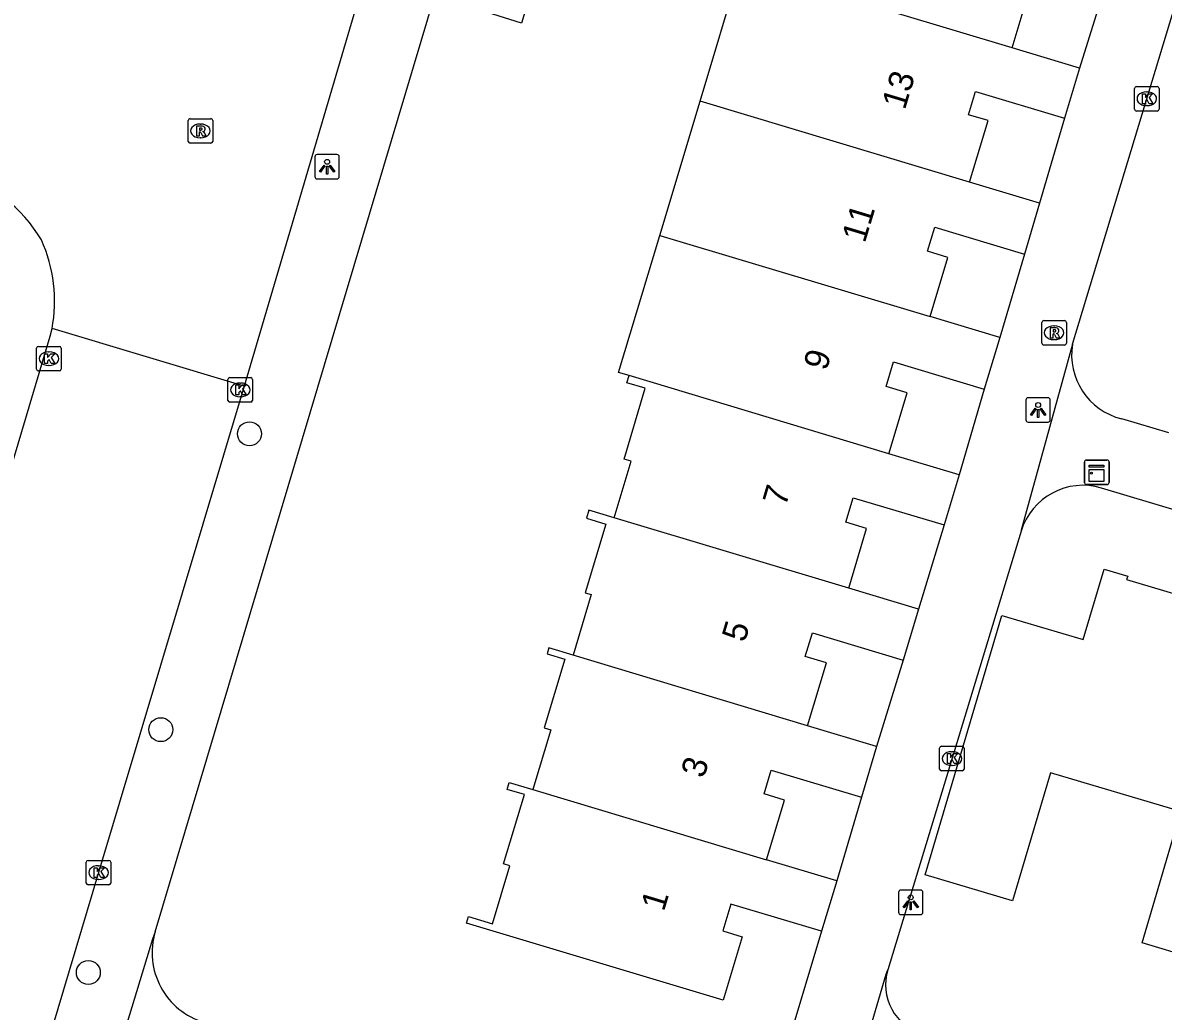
# Model space of a CAD drawing. Extents: x 162186 to 163152, y 385513 to 386513.
# Drawn here: x 162610.18 to 162656.71, y 386258.57 to 386298.89 of the extents above; entities that cross this region are included whole.
import ezdxf

# ---------------------------------------------------------------- set-up
doc = ezdxf.new("R2010")
doc.units = 0
for name, color, linetype in [('IMGEO_Boom', 7, 'Continuous'), ('IMGEO_Kast', 7, 'Continuous'), ('IMGEO_Kolk', 7, 'Continuous'), ('IMGEO_Lichtpunt', 7, 'Continuous'), ('IMGEO_Pand', 7, 'Continuous'), ('IMGEO_Pand_nummerreeks', 7, 'Continuous'), ('IMGEO_Rijbaan_lokaal_gesloten', 7, 'Continuous'), ('IMGEO_Rijbaan_lokaal_open', 7, 'Continuous'), ('IMGEO_Rioolput', 7, 'Continuous'), ('IMGEO_Voetpad_open', 7, 'Continuous')]:
    doc.layers.add(name, color=color, linetype=linetype)

msp = doc.modelspace()

# ---------------------------------------------------------------- linework, layer by layer
at = {"layer": 'IMGEO_Boom'}
for centre in [(162619.423, 386282.125), (162615.806, 386270.053), (162612.849, 386260.146)]:
    msp.add_circle(centre, 0.489, dxfattribs=at)
at = {"layer": 'IMGEO_Kast'}
for p, q in [((162653.5, 386280.127), (162653.5, 386280.968)), ((162653.5, 386280.968), (162653.5, 386280.127)), ((162653.575, 386281.052), (162654.416, 386281.052)), ((162654.416, 386281.052), (162653.575, 386281.052)), ((162654.5, 386280.977), (162654.5, 386280.136)), ((162654.5, 386280.136), (162654.5, 386280.977)), ((162654.425, 386280.052), (162653.584, 386280.052)), ((162653.584, 386280.052), (162654.425, 386280.052))]:
    msp.add_line(p, q, dxfattribs=at)
for points in [[(162653.695, 386280.842), (162654.295, 386280.842), (162654.295, 386280.757), (162653.695, 386280.757), (162653.695, 386280.842)], [(162653.695, 386280.667), (162654.295, 386280.667), (162654.295, 386280.178), (162653.695, 386280.178), (162653.695, 386280.667)]]:
    msp.add_lwpolyline(points, dxfattribs=at)
msp.add_circle((162653.779, 386280.516), 0.0377, dxfattribs=at)
for centre, start, end in [((162653.578, 386280.974), 92.4484, 184.2845), ((162653.578, 386280.974), 92.4484, 184.2845), ((162654.422, 386280.974), 2.4484, 94.2845), ((162654.422, 386280.974), 2.4484, 94.2845), ((162653.578, 386280.13), 182.4484, 274.2845), ((162653.578, 386280.13), 182.4484, 274.2845), ((162654.422, 386280.13), 272.4484, 4.2845), ((162654.422, 386280.13), 272.4484, 4.2845)]:
    msp.add_arc(centre, 0.0779, start, end, dxfattribs=at)
at = {"layer": 'IMGEO_Kolk'}
for p, q in [((162655.542, 386295.365), (162655.542, 386296.217)), ((162655.617, 386296.291), (162656.469, 386296.291)), ((162656.543, 386296.217), (162656.543, 386295.365)), ((162656.03, 386296.071), (162656.055, 386296.071)), ((162656.469, 386295.291), (162655.617, 386295.291)), ((162656.053, 386295.511), (162656.028, 386295.511)), ((162610.74, 386284.762), (162610.74, 386285.614)), ((162610.815, 386285.688), (162611.667, 386285.688)), ((162611.228, 386285.468), (162611.253, 386285.468)), ((162611.741, 386285.614), (162611.741, 386284.762)), ((162611.667, 386284.688), (162610.815, 386284.688)), ((162611.251, 386284.908), (162611.226, 386284.908)), ((162618.547, 386283.489), (162618.547, 386284.341)), ((162618.622, 386284.415), (162619.474, 386284.415)), ((162619.035, 386284.195), (162619.06, 386284.195)), ((162619.548, 386284.341), (162619.548, 386283.489)), ((162619.058, 386283.635), (162619.033, 386283.635)), ((162619.474, 386283.415), (162618.622, 386283.415)), ((162647.587, 386268.448), (162647.587, 386269.3)), ((162647.662, 386269.374), (162648.514, 386269.374)), ((162648.075, 386269.154), (162648.1, 386269.154)), ((162648.588, 386269.3), (162648.588, 386268.448)), ((162648.514, 386268.374), (162647.662, 386268.374)), ((162648.098, 386268.594), (162648.073, 386268.594)), ((162612.764, 386263.795), (162612.764, 386264.647)), ((162612.839, 386264.721), (162613.691, 386264.721)), ((162613.252, 386264.501), (162613.277, 386264.501)), ((162613.765, 386264.647), (162613.765, 386263.795)), ((162613.691, 386263.721), (162612.839, 386263.721)), ((162613.275, 386263.941), (162613.25, 386263.941))]:
    msp.add_line(p, q, dxfattribs=at)
for points in [[(162655.542, 386295.365), (162655.542, 386296.217)], [(162655.617, 386296.291), (162656.469, 386296.291)], [(162656.543, 386296.217), (162656.543, 386295.365)], [(162655.863, 386295.991), (162655.986, 386295.991), (162655.986, 386295.84), (162656.116, 386295.991), (162656.28, 386295.991), (162656.134, 386295.84), (162656.287, 386295.591), (162656.135, 386295.591), (162656.05, 386295.755), (162655.986, 386295.688), (162655.986, 386295.591), (162655.863, 386295.591), (162655.863, 386295.991)], [(162656.469, 386295.291), (162655.617, 386295.291)], [(162610.74, 386284.762), (162610.74, 386285.614)], [(162610.815, 386285.688), (162611.667, 386285.688)], [(162611.741, 386285.614), (162611.741, 386284.762)], [(162611.061, 386285.388), (162611.184, 386285.388), (162611.184, 386285.237), (162611.314, 386285.388), (162611.478, 386285.388), (162611.332, 386285.237), (162611.485, 386284.988), (162611.333, 386284.988), (162611.248, 386285.152), (162611.184, 386285.085), (162611.184, 386284.988), (162611.061, 386284.988), (162611.061, 386285.388)], [(162611.667, 386284.688), (162610.815, 386284.688)], [(162618.547, 386283.489), (162618.547, 386284.341)], [(162618.622, 386284.415), (162619.474, 386284.415)], [(162618.868, 386284.115), (162618.991, 386284.115), (162618.991, 386283.964), (162619.121, 386284.115), (162619.285, 386284.115), (162619.139, 386283.964), (162619.292, 386283.715), (162619.14, 386283.715), (162619.055, 386283.879), (162618.991, 386283.812), (162618.991, 386283.715), (162618.868, 386283.715), (162618.868, 386284.115)], [(162619.548, 386284.341), (162619.548, 386283.489)], [(162619.474, 386283.415), (162618.622, 386283.415)], [(162647.587, 386268.448), (162647.587, 386269.3)], [(162647.662, 386269.374), (162648.514, 386269.374)], [(162648.588, 386269.3), (162648.588, 386268.448)], [(162647.908, 386269.074), (162648.031, 386269.074), (162648.031, 386268.923), (162648.161, 386269.074), (162648.325, 386269.074), (162648.179, 386268.923), (162648.332, 386268.674), (162648.18, 386268.674), (162648.095, 386268.838), (162648.031, 386268.771), (162648.031, 386268.674), (162647.908, 386268.674), (162647.908, 386269.074)], [(162648.514, 386268.374), (162647.662, 386268.374)], [(162612.764, 386263.795), (162612.764, 386264.647)], [(162612.839, 386264.721), (162613.691, 386264.721)], [(162613.765, 386264.647), (162613.765, 386263.795)], [(162613.085, 386264.421), (162613.208, 386264.421), (162613.208, 386264.27), (162613.338, 386264.421), (162613.502, 386264.421), (162613.356, 386264.27), (162613.509, 386264.021), (162613.357, 386264.021), (162613.272, 386264.185), (162613.208, 386264.118), (162613.208, 386264.021), (162613.085, 386264.021), (162613.085, 386264.421)], [(162613.691, 386263.721), (162612.839, 386263.721)]]:
    msp.add_lwpolyline(points, dxfattribs=at)
for centre, start, end in [((162655.619, 386296.215), 91.552, 178.448), ((162655.619, 386296.215), 91.552, 178.448), ((162656.467, 386296.215), 1.552, 88.448), ((162656.467, 386296.215), 1.552, 88.448), ((162655.619, 386295.367), 181.552, 268.448), ((162655.619, 386295.367), 181.552, 268.448), ((162656.467, 386295.367), 271.552, 358.448), ((162656.467, 386295.367), 271.552, 358.448), ((162610.817, 386285.612), 91.552, 178.448), ((162610.817, 386285.612), 91.552, 178.448), ((162611.665, 386285.612), 1.552, 88.448), ((162611.665, 386285.612), 1.552, 88.448), ((162610.817, 386284.764), 181.552, 268.448), ((162610.817, 386284.764), 181.552, 268.448), ((162611.665, 386284.764), 271.552, 358.448), ((162611.665, 386284.764), 271.552, 358.448), ((162618.624, 386284.339), 91.552, 178.448), ((162618.624, 386284.339), 91.552, 178.448), ((162619.472, 386284.339), 1.552, 88.448), ((162619.472, 386284.339), 1.552, 88.448), ((162618.624, 386283.491), 181.552, 268.448), ((162618.624, 386283.491), 181.552, 268.448), ((162619.472, 386283.491), 271.552, 358.448), ((162619.472, 386283.491), 271.552, 358.448), ((162647.664, 386269.298), 91.552, 178.448), ((162647.664, 386269.298), 91.552, 178.448), ((162648.512, 386269.298), 1.552, 88.448), ((162648.512, 386269.298), 1.552, 88.448), ((162647.664, 386268.45), 181.552, 268.448), ((162647.664, 386268.45), 181.552, 268.448), ((162648.512, 386268.45), 271.552, 358.448), ((162648.512, 386268.45), 271.552, 358.448), ((162612.841, 386264.645), 91.552, 178.448), ((162612.841, 386264.645), 91.552, 178.448), ((162613.689, 386264.645), 1.552, 88.448), ((162613.689, 386264.645), 1.552, 88.448), ((162612.841, 386263.797), 181.552, 268.448), ((162612.841, 386263.797), 181.552, 268.448), ((162613.689, 386263.797), 271.552, 358.448), ((162613.689, 386263.797), 271.552, 358.448)]:
    msp.add_arc(centre, 0.0765, start, end, dxfattribs=at)
for centre, major_axis, ratio, start_param, end_param in [((162656.029, 386295.791), (-0.387, 0.002), 0.722429, 4.712389, 7.853982), ((162656.054, 386295.791), (-0.39, 0.002), 0.717154, 1.570796, 4.712389), ((162611.227, 386285.188), (-0.387, 0.002), 0.722429, 4.712389, 7.853982), ((162611.252, 386285.188), (-0.39, 0.002), 0.717154, 1.570796, 4.712389), ((162619.034, 386283.915), (-0.387, 0.002), 0.722429, 4.712389, 7.853982), ((162619.059, 386283.915), (-0.39, 0.002), 0.717154, 1.570796, 4.712389), ((162648.074, 386268.874), (-0.387, 0.002), 0.722429, 4.712389, 7.853982), ((162648.099, 386268.874), (-0.39, 0.002), 0.717154, 1.570796, 4.712389), ((162613.251, 386264.221), (-0.387, 0.002), 0.722429, 4.712389, 7.853982), ((162613.276, 386264.221), (-0.39, 0.002), 0.717154, 1.570796, 4.712389)]:
    msp.add_ellipse(centre, major_axis=major_axis, ratio=ratio, start_param=start_param, end_param=end_param, dxfattribs=at)
at = {"layer": 'IMGEO_Lichtpunt'}
for p, q in [((162622.093, 386293.422), (162622.093, 386292.615)), ((162622.093, 386293.422), (162622.093, 386292.615)), ((162622.995, 386293.517), (162622.187, 386293.517)), ((162622.995, 386293.517), (162622.187, 386293.517)), ((162623.089, 386292.615), (162623.089, 386293.422)), ((162623.089, 386292.615), (162623.089, 386293.422)), ((162622.187, 386292.521), (162622.995, 386292.521)), ((162622.187, 386292.521), (162622.995, 386292.521)), ((162652.01, 386283.595), (162651.202, 386283.595)), ((162652.01, 386283.595), (162651.202, 386283.595)), ((162651.108, 386283.5), (162651.108, 386282.693)), ((162651.108, 386283.5), (162651.108, 386282.693)), ((162652.104, 386282.693), (162652.104, 386283.5)), ((162652.104, 386282.693), (162652.104, 386283.5)), ((162651.202, 386282.599), (162652.01, 386282.599)), ((162651.202, 386282.599), (162652.01, 386282.599)), ((162645.91, 386263.412), (162645.91, 386262.605)), ((162645.91, 386263.412), (162645.91, 386262.605)), ((162646.812, 386263.507), (162646.004, 386263.507)), ((162646.812, 386263.507), (162646.004, 386263.507)), ((162646.906, 386262.605), (162646.906, 386263.412)), ((162646.906, 386262.605), (162646.906, 386263.412)), ((162646.004, 386262.511), (162646.812, 386262.511)), ((162646.004, 386262.511), (162646.812, 386262.511))]:
    msp.add_line(p, q, dxfattribs=at)
for points in [[(162622.467, 386293.086), (162622.506, 386293.058), (162622.318, 386292.796), (162622.28, 386292.823), (162622.467, 386293.086)], [(162622.569, 386293.038), (162622.616, 386293.038), (162622.616, 386292.716), (162622.569, 386292.716), (162622.569, 386293.038)], [(162622.679, 386293.058), (162622.717, 386293.085), (162622.904, 386292.823), (162622.865, 386292.795), (162622.679, 386293.058)], [(162651.482, 386283.164), (162651.521, 386283.136), (162651.333, 386282.874), (162651.295, 386282.901), (162651.482, 386283.164)], [(162651.584, 386283.116), (162651.631, 386283.116), (162651.631, 386282.794), (162651.584, 386282.794), (162651.584, 386283.116)], [(162651.694, 386283.136), (162651.732, 386283.163), (162651.919, 386282.901), (162651.88, 386282.873), (162651.694, 386283.136)], [(162646.284, 386263.076), (162646.323, 386263.048), (162646.135, 386262.786), (162646.097, 386262.813), (162646.284, 386263.076)], [(162646.496, 386263.048), (162646.534, 386263.075), (162646.721, 386262.813), (162646.682, 386262.785), (162646.496, 386263.048)], [(162646.386, 386263.028), (162646.433, 386263.028), (162646.433, 386262.706), (162646.386, 386262.706), (162646.386, 386263.028)]]:
    msp.add_lwpolyline(points, dxfattribs=at)
for centre in [(162622.592, 386293.22), (162651.607, 386283.298), (162646.409, 386263.21)]:
    msp.add_circle(centre, 0.0994, dxfattribs=at)
for centre, start, end in [((162622.187, 386293.422), 90, 180), ((162622.187, 386293.422), 90, 180), ((162622.995, 386293.422), 0, 90), ((162622.995, 386293.422), 0, 90), ((162622.187, 386292.615), 180, 270), ((162622.187, 386292.615), 180, 270), ((162622.995, 386292.615), 270, 0), ((162622.995, 386292.615), 270, 360), ((162651.202, 386283.5), 90, 180), ((162651.202, 386283.5), 90, 180), ((162652.01, 386283.5), 0, 90), ((162652.01, 386283.5), 0, 90), ((162651.202, 386282.693), 180, 270), ((162651.202, 386282.693), 180, 270), ((162652.01, 386282.693), 270, 0), ((162652.01, 386282.693), 270, 360), ((162646.004, 386263.412), 90, 180), ((162646.004, 386263.412), 90, 180), ((162646.812, 386263.412), 0, 90), ((162646.812, 386263.412), 0, 90), ((162646.004, 386262.605), 180, 270), ((162646.004, 386262.605), 180, 270), ((162646.812, 386262.605), 270, 0), ((162646.812, 386262.605), 270, 360)]:
    msp.add_arc(centre, 0.0946, start, end, dxfattribs=at)
at = {"layer": 'IMGEO_Pand'}
for points in [[(162630.531, 386298.877), (162629.349, 386299.238), (162627.014, 386299.951), (162628.32, 386304.23), (162630.655, 386303.517), (162631.816, 386303.163), (162630.531, 386298.877)], [(162650.546, 386297.868), (162651.283, 386300.329), (162650.395, 386300.595), (162650.696, 386301.601), (162654.37, 386300.5)], [(162637.812, 386295.692), (162639.466, 386301.2), (162640.924, 386300.762)], [(162650.546, 386297.868), (162640.924, 386300.762)], [(162653.3, 386297.043), (162650.546, 386297.868)], [(162653.3, 386297.043), (162652.687, 386294.996)], [(162636.168, 386290.216), (162637.812, 386295.692)], [(162648.809, 386292.389), (162637.812, 386295.692)], [(162648.809, 386292.389), (162649.562, 386294.905), (162648.768, 386295.143), (162649.05, 386296.085), (162652.687, 386294.996)], [(162651.669, 386291.532), (162648.809, 386292.389)], [(162651.669, 386291.532), (162651.047, 386289.457)], [(162647.195, 386286.903), (162647.919, 386289.322), (162647.092, 386289.569), (162647.387, 386290.553), (162651.047, 386289.457)], [(162634.912, 386284.502), (162634.486, 386284.618), (162636.168, 386290.216)], [(162636.168, 386290.216), (162647.195, 386286.903)], [(162650.039, 386286.051), (162647.195, 386286.903)], [(162650.039, 386286.051), (162649.408, 386283.944)], [(162645.518, 386281.302), (162646.265, 386283.796), (162645.404, 386284.054), (162645.703, 386285.053), (162649.408, 386283.944)], [(162634.312, 386278.702), (162635.003, 386281.007), (162634.709, 386281.094), (162635.574, 386283.98), (162634.823, 386284.205), (162634.912, 386284.502)], [(162645.518, 386281.302), (162634.912, 386284.502)], [(162648.381, 386280.445), (162645.518, 386281.302)], [(162648.381, 386280.445), (162647.769, 386278.403)], [(162643.877, 386275.825), (162644.608, 386278.266), (162643.758, 386278.52), (162644.056, 386279.515), (162647.769, 386278.403)], [(162634.312, 386278.702), (162633.279, 386279.013), (162633.179, 386278.679), (162633.969, 386278.442), (162633.128, 386275.634), (162633.37, 386275.562), (162632.629, 386273.09)], [(162643.877, 386275.825), (162634.312, 386278.702)], [(162658.834, 386263.771), (162658.526, 386262.729), (162657.934, 386260.733), (162655.848, 386261.35), (162656.439, 386263.347), (162657.435, 386266.713), (162652.11, 386268.288), (162650.566, 386263.069), (162646.999, 386264.125), (162650.129, 386274.706), (162653.447, 386273.725), (162654.3, 386276.607), (162655.262, 386276.322), (162655.218, 386276.174), (162658.869, 386275.094), (162659.198, 386276.207), (162659.422, 386276.14), (162659.086, 386275.005), (162661.636, 386274.25), (162661.98, 386275.412), (162662.224, 386275.34), (162661.686, 386273.413)], [(162646.722, 386274.973), (162643.877, 386275.825)], [(162646.722, 386274.973), (162646.1, 386272.895)], [(162642.202, 386270.212), (162642.97, 386272.774), (162642.105, 386273.033), (162642.396, 386274.004), (162646.1, 386272.895)], [(162632.629, 386273.09), (162631.647, 386273.385), (162631.577, 386273.149), (162632.29, 386272.935), (162631.448, 386270.122), (162631.72, 386270.04), (162630.993, 386267.613)], [(162642.202, 386270.212), (162632.629, 386273.09)], [(162645.017, 386269.369), (162642.202, 386270.212)], [(162645.017, 386269.369), (162644.396, 386267.294)], [(162640.525, 386264.748), (162641.254, 386267.182), (162640.43, 386267.429), (162640.72, 386268.395), (162644.396, 386267.294)], [(162642.771, 386261.827), (162639.065, 386262.936), (162638.737, 386261.842), (162639.531, 386261.604), (162638.758, 386259.023), (162628.283, 386262.159), (162628.362, 386262.424), (162629.34, 386262.131), (162630.048, 386264.496), (162629.794, 386264.573), (162630.642, 386267.405), (162629.937, 386267.617), (162630.02, 386267.893), (162630.993, 386267.613)], [(162630.993, 386267.613), (162640.525, 386264.748)], [(162643.389, 386263.891), (162640.525, 386264.748)], [(162643.389, 386263.891), (162642.771, 386261.827)]]:
    msp.add_lwpolyline(points, dxfattribs=at)
at = {"layer": 'IMGEO_Rijbaan_lokaal_gesloten'}
for points in [[(162606.76, 386270.915), (162611.292, 386286.105), (162611.367, 386286.414)], [(162619.204, 386284.067), (162613.26, 386264.222), (162609.006, 386250), (162604.039, 386233.483)]]:
    msp.add_lwpolyline(points, dxfattribs=at)
at = {"layer": 'IMGEO_Rijbaan_lokaal_open'}
for points in [[(162624.336, 386301.463), (162623.677, 386299.236), (162619.204, 386284.067)], [(162619.204, 386284.067), (162611.367, 386286.414)]]:
    msp.add_lwpolyline(points, dxfattribs=at)
for centre, radius, start, end in [((162605.829, 386287.024), 5.924, 30.5033, 74.7028), ((162605.43, 386287.536), 6.042, 349.2964, 24.3879)]:
    msp.add_arc(centre, radius, start, end, dxfattribs=at)
at = {"layer": 'IMGEO_Rioolput'}
for p, q in [((162616.923, 386294.054), (162616.923, 386294.906)), ((162616.998, 386294.98), (162617.85, 386294.98)), ((162617.411, 386294.76), (162617.436, 386294.76)), ((162617.924, 386294.906), (162617.924, 386294.054)), ((162617.85, 386293.98), (162616.998, 386293.98)), ((162617.434, 386294.2), (162617.409, 386294.2)), ((162651.759, 386285.819), (162651.759, 386286.671)), ((162651.834, 386286.745), (162652.686, 386286.745)), ((162652.247, 386286.525), (162652.272, 386286.525)), ((162652.76, 386286.671), (162652.76, 386285.819)), ((162652.27, 386285.965), (162652.245, 386285.965)), ((162652.686, 386285.745), (162651.834, 386285.745))]:
    msp.add_line(p, q, dxfattribs=at)
for points in [[(162616.923, 386294.054), (162616.923, 386294.906)], [(162616.998, 386294.98), (162617.85, 386294.98)], [(162617.924, 386294.906), (162617.924, 386294.054)], [(162617.512, 386294.678), (162617.26, 386294.68), (162617.26, 386294.28)], [(162617.26, 386294.28), (162617.384, 386294.28), (162617.384, 386294.442), (162617.395, 386294.442)], [(162617.438, 386294.599), (162617.384, 386294.599), (162617.384, 386294.518)], [(162617.384, 386294.518), (162617.436, 386294.518)], [(162617.442, 386294.413), (162617.513, 386294.28), (162617.653, 386294.28), (162617.588, 386294.406)], [(162617.85, 386293.98), (162616.998, 386293.98)], [(162651.759, 386285.819), (162651.759, 386286.671)], [(162651.834, 386286.745), (162652.686, 386286.745)], [(162652.348, 386286.443), (162652.096, 386286.445), (162652.096, 386286.045)], [(162652.274, 386286.364), (162652.22, 386286.364), (162652.22, 386286.283)], [(162652.76, 386286.671), (162652.76, 386285.819)], [(162652.096, 386286.045), (162652.22, 386286.045), (162652.22, 386286.207), (162652.231, 386286.207)], [(162652.22, 386286.283), (162652.272, 386286.283)], [(162652.278, 386286.178), (162652.349, 386286.045), (162652.489, 386286.045), (162652.424, 386286.171)], [(162652.686, 386285.745), (162651.834, 386285.745)]]:
    msp.add_lwpolyline(points, dxfattribs=at)
for centre, radius, start, end in [((162617, 386294.904), 0.0765, 91.552, 178.448), ((162617, 386294.904), 0.0765, 91.552, 178.448), ((162617.848, 386294.904), 0.0765, 1.552, 88.448), ((162617.848, 386294.904), 0.0765, 1.552, 88.448), ((162617.394, 386294.389), 0.0533, 26.0293, 88.6989), ((162617.42, 386294.707), 0.19, 274.7715, 282.9687), ((162617.444, 386294.503), 0.0964, 77.0061, 93.1865), ((162617.458, 386294.56), 0.0378, 276.6634, 79.6772), ((162617.511, 386294.568), 0.109, 350.3612, 89.416), ((162617.509, 386294.568), 0.112, 277.5842, 350.9817), ((162617.493, 386294.353), 0.108, 29.5134, 73.7905), ((162617, 386294.056), 0.0765, 181.552, 268.448), ((162617, 386294.056), 0.0765, 181.552, 268.448), ((162617.848, 386294.056), 0.0765, 271.552, 358.448), ((162617.848, 386294.056), 0.0765, 271.552, 358.448), ((162651.836, 386286.669), 0.0765, 91.552, 178.448), ((162651.836, 386286.669), 0.0765, 91.552, 178.448), ((162652.28, 386286.268), 0.0964, 77.0061, 93.1865), ((162652.294, 386286.325), 0.0378, 276.6634, 79.6772), ((162652.347, 386286.333), 0.109, 350.3612, 89.416), ((162652.684, 386286.669), 0.0765, 1.552, 88.448), ((162652.684, 386286.669), 0.0765, 1.552, 88.448), ((162652.23, 386286.154), 0.0533, 26.0293, 88.6989), ((162652.256, 386286.472), 0.19, 274.7715, 282.9687), ((162652.345, 386286.333), 0.112, 277.5842, 350.9817), ((162652.329, 386286.118), 0.108, 29.5134, 73.7905), ((162651.836, 386285.821), 0.0765, 181.552, 268.448), ((162651.836, 386285.821), 0.0765, 181.552, 268.448), ((162652.684, 386285.821), 0.0765, 271.552, 358.448), ((162652.684, 386285.821), 0.0765, 271.552, 358.448)]:
    msp.add_arc(centre, radius, start, end, dxfattribs=at)
for centre, major_axis, ratio, start_param, end_param in [((162617.41, 386294.48), (-0.387, 0.002), 0.722429, 4.712389, 7.853982), ((162617.435, 386294.48), (-0.39, 0.002), 0.717154, 1.570796, 4.712389), ((162652.246, 386286.245), (-0.387, 0.002), 0.722429, 4.712389, 7.853982), ((162652.271, 386286.245), (-0.39, 0.002), 0.717154, 1.570796, 4.712389)]:
    msp.add_ellipse(centre, major_axis=major_axis, ratio=ratio, start_param=start_param, end_param=end_param, dxfattribs=at)
at = {"layer": 'IMGEO_Voetpad_open'}
for points in [[(162615.574, 386261.809), (162634.243, 386324.299), (162634.3, 386324.467), (162634.389, 386324.676)], [(162654.37, 386300.5), (162653.3, 386297.043)], [(162653.011, 386285.784), (162657.12, 386299.333)], [(162652.687, 386294.996), (162651.669, 386291.532)], [(162651.047, 386289.457), (162650.039, 386286.051)], [(162653.011, 386285.784), (162650.918, 386278.187), (162650.909, 386278.146)], [(162649.408, 386283.944), (162648.381, 386280.445)], [(162656.935, 386282.163), (162655.018, 386282.734)], [(162721.947, 386259.667), (162654.199, 386279.91)], [(162650.909, 386278.146), (162645.471, 386260.26)], [(162647.769, 386278.403), (162646.722, 386274.973)], [(162646.1, 386272.895), (162645.017, 386269.369)], [(162644.396, 386267.294), (162643.389, 386263.891)], [(162615.574, 386261.809), (162615.469, 386261.509), (162613.032, 386253.495), (162612.998, 386253.328)], [(162642.771, 386261.827), (162640.538, 386254.388)], [(162643.374, 386253.082), (162643.405, 386253.266), (162645.405, 386260.084), (162645.471, 386260.26)]]:
    msp.add_lwpolyline(points, dxfattribs=at)
for centre, radius, start, end in [((162655.657, 386285.34), 2.683, 170.4701, 256.2224), ((162653.438, 386277.379), 2.643, 73.271, 163.1267), ((162618.417, 386260.957), 2.968, 163.3115, 253.3935), ((162647.492, 386259.649), 2.111, 163.1797, 253.2113)]:
    msp.add_arc(centre, radius, start, end, dxfattribs=at)

# ---------------------------------------------------------------- texts
at = {"layer": 'IMGEO_Pand_nummerreeks'}
for s, rotation, p in [('13', 73.2662, (162646.168, 386295.309)), ('11', 73.2662, (162644.534, 386289.875)), ('9', 73.2662, (162642.968, 386284.664)), ('7', 73.2662, (162641.301, 386279.122)), ('5', 73.2641, (162639.635, 386273.579)), ('3', 73.2641, (162637.968, 386268.037)), ('1', 73.2662, (162636.335, 386262.605))]:
    msp.add_text(s, height=1, rotation=rotation, dxfattribs=at).set_placement(p)

doc.saveas('drawing.dxf')
